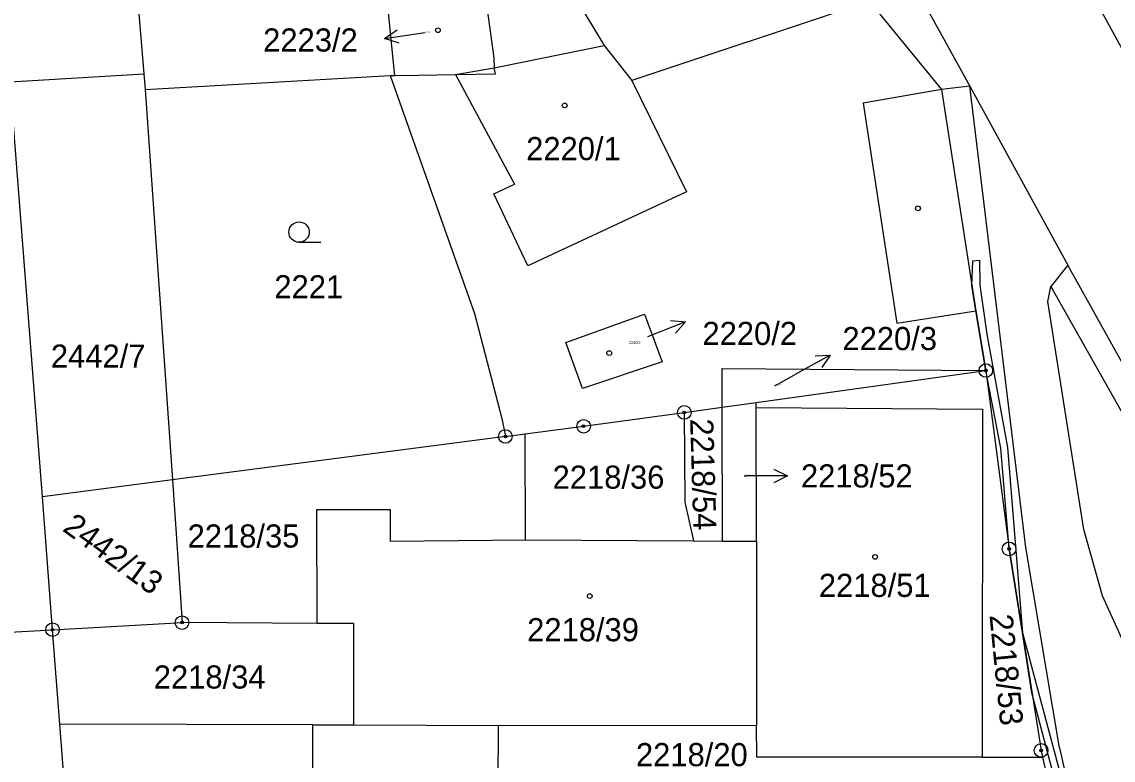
# Model space of a CAD drawing. Extents: x -755819 to -753140, y -1169796 to -1166000.
# Drawn here: x -754828 to -754747.8, y -1168269.9 to -1168215.6 of the extents above; entities that cross this region are included whole.
import ezdxf

# ---------------------------------------------------------------- set-up
doc = ezdxf.new("R2010")
doc.units = 0
for name, color, linetype in [('Vrstva 1', 7, 'Continuous'), ('Vrstva 16', 7, 'Continuous'), ('Vrstva 18', 7, 'Continuous'), ('Vrstva 19', 7, 'Continuous'), ('Vrstva 24', 7, 'Continuous'), ('Vrstva 25', 7, 'Continuous'), ('Vrstva 27', 7, 'Continuous'), ('Vrstva 4', 7, 'Continuous'), ('Vrstva 6', 7, 'Continuous')]:
    doc.layers.add(name, color=color, linetype=linetype)

msp = doc.modelspace()

# ---------------------------------------------------------------- linework, layer by layer
at = {"layer": 'Vrstva 1'}
for p, q in [((-754787.61, -1168143.57), (-754722.5, -1168262.7)), ((-754774.52, -1168190.96), (-754758.33, -1168220.35)), ((-754820.71, -1168199.86), (-754819.05, -1168219.43)), ((-754794.03, -1168213.02), (-754793.32, -1168218.26)), ((-754787.55, -1168213.45), (-754785.2, -1168217.35)), ((-754766.23, -1168213.46), (-754760.42, -1168220.58)), ((-754800.63, -1168219.35), (-754801.13, -1168214.22)), ((-754793.3, -1168219), (-754785.2, -1168217.35)), ((-754793.32, -1168218.26), (-754793.3, -1168219)), ((-754819.05, -1168219.43), (-754818.95, -1168220.58)), ((-754800.61, -1168219.56), (-754800.63, -1168219.35)), ((-754796.15, -1168219.49), (-754793.3, -1168219)), ((-754826.51, -1168250.55), (-754828.87, -1168220.02)), ((-754818.95, -1168220.58), (-754800.94, -1168219.57)), ((-754800.94, -1168219.57), (-754800.61, -1168219.56)), ((-754800.94, -1168219.57), (-754794.75, -1168237.07)), ((-754800.61, -1168219.56), (-754798.87, -1168219.53)), ((-754798.87, -1168219.53), (-754796.15, -1168219.49)), ((-754818.95, -1168220.58), (-754816.94, -1168249.3)), ((-754758.33, -1168220.35), (-754760.42, -1168220.58)), ((-754760.42, -1168220.58), (-754757.88, -1168236.86)), ((-754754.22, -1168254.28), (-754758.33, -1168220.35)), ((-754758.33, -1168220.35), (-754751.12, -1168233.5)), ((-754751.12, -1168233.5), (-754752.38, -1168235.09)), ((-754735.74, -1168261.24), (-754751.12, -1168233.5)), ((-754752.6, -1168236.18), (-754752.38, -1168235.09)), ((-754752.38, -1168235.09), (-754737.79, -1168260.93)), ((-754749.94, -1168252.96), (-754752.6, -1168236.18)), ((-754794.75, -1168237.07), (-754792.73, -1168244.78)), ((-754788.02, -1168239.2), (-754782.25, -1168237.11)), ((-754782.25, -1168237.11), (-754780.94, -1168240.61)), ((-754757.88, -1168236.86), (-754757.15, -1168241.26)), ((-754786.8, -1168242.58), (-754788.02, -1168239.2)), ((-754780.94, -1168240.61), (-754786.8, -1168242.58)), ((-754776.53, -1168243.95), (-754776.54, -1168241.1)), ((-754776.54, -1168241.1), (-754757.15, -1168241.26)), ((-754774.03, -1168243.6), (-754757.15, -1168241.26)), ((-754757.15, -1168241.26), (-754755.44, -1168254.38)), ((-754779.32, -1168244.34), (-754776.53, -1168243.95)), ((-754776.53, -1168243.95), (-754774.03, -1168243.6)), ((-754776.5, -1168253.8), (-754776.53, -1168243.95)), ((-754774.03, -1168243.99), (-754774.03, -1168243.6)), ((-754774, -1168253.81), (-754774.03, -1168243.99)), ((-754774.03, -1168243.99), (-754757.4, -1168244.09)), ((-754757.4, -1168244.09), (-754757.41, -1168269.69)), ((-754792.73, -1168244.78), (-754792.47, -1168246.11)), ((-754786.72, -1168245.36), (-754779.32, -1168244.34)), ((-754779.32, -1168244.34), (-754779.28, -1168250.94)), ((-754792.47, -1168246.11), (-754791.01, -1168245.92)), ((-754791.01, -1168245.92), (-754786.72, -1168245.36)), ((-754790.99, -1168253.72), (-754791.01, -1168245.92)), ((-754792.47, -1168246.11), (-754816.94, -1168249.3)), ((-754816.94, -1168249.3), (-754826.51, -1168250.55)), ((-754816.94, -1168249.3), (-754816.24, -1168259.8)), ((-754825.76, -1168260.32), (-754826.51, -1168250.55)), ((-754806.32, -1168259.87), (-754806.34, -1168251.47)), ((-754806.34, -1168251.47), (-754800.94, -1168251.47)), ((-754800.94, -1168251.47), (-754800.93, -1168253.82)), ((-754779.28, -1168250.94), (-754778.64, -1168253.79)), ((-754748.58, -1168257.83), (-754749.94, -1168252.96)), ((-754800.93, -1168253.82), (-754790.99, -1168253.72)), ((-754790.99, -1168253.72), (-754778.64, -1168253.79)), ((-754778.64, -1168253.79), (-754776.5, -1168253.8)), ((-754776.5, -1168253.8), (-754774, -1168253.81)), ((-754774, -1168253.81), (-754774.02, -1168267.38)), ((-754755.44, -1168254.38), (-754753.09, -1168269.2)), ((-754751.74, -1168269.01), (-754754.22, -1168254.28)), ((-754746.9, -1168261.52), (-754748.58, -1168257.83)), ((-754825.76, -1168260.32), (-754816.24, -1168259.8)), ((-754825.23, -1168267.27), (-754825.76, -1168260.32)), ((-754806.32, -1168259.87), (-754816.24, -1168259.8)), ((-754803.62, -1168259.87), (-754806.32, -1168259.87)), ((-754803.61, -1168267.32), (-754803.62, -1168259.87)), ((-754806.62, -1168267.31), (-754825.23, -1168267.27)), ((-754824.41, -1168277.83), (-754825.23, -1168267.27)), ((-754806.64, -1168277.88), (-754806.62, -1168267.31)), ((-754806.62, -1168267.31), (-754803.61, -1168267.32)), ((-754803.61, -1168267.32), (-754793.01, -1168267.36)), ((-754793.01, -1168267.36), (-754793.03, -1168275.87)), ((-754774.02, -1168267.38), (-754793.01, -1168267.36)), ((-754773.99, -1168269.69), (-754774.02, -1168267.38)), ((-754753.09, -1168269.2), (-754752.98, -1168269.69)), ((-754751.74, -1168269.01), (-754750.83, -1168272.94)), ((-754757.41, -1168269.69), (-754773.99, -1168269.69)), ((-754757.41, -1168269.69), (-754752.98, -1168269.69)), ((-754752.98, -1168269.69), (-754752.2, -1168273.19))]:
    msp.add_line(p, q, dxfattribs=at)
at = {"layer": 'Vrstva 16'}
for p, q in [((-754801.35, -1168216.835), (-754798.38, -1168216.41)), ((-754779.224, -1168237.683), (-754782.02, -1168238.77)), ((-754768.585, -1168240.127), (-754771.21, -1168241.58)), ((-754772.66, -1168242.38), (-754771.21, -1168241.58)), ((-754774.92, -1168249.01), (-754774.73, -1168249.01)), ((-754771.73, -1168249.011), (-754774.73, -1168249.01))]:
    msp.add_line(p, q, dxfattribs=at)
for points in [[(-754800.289, -1168217.188), (-754801.35, -1168216.835), (-754800.431, -1168216.198)], [(-754780.337, -1168237.58), (-754779.224, -1168237.683), (-754779.975, -1168238.512)], [(-754769.702, -1168240.174), (-754768.585, -1168240.127), (-754769.218, -1168241.049)], [(-754772.73, -1168248.511), (-754771.73, -1168249.011), (-754772.73, -1168249.511)]]:
    msp.add_lwpolyline(points, dxfattribs=at)
at = {"layer": 'Vrstva 24'}
for centre, radius in [((-754757.15, -1168241.26), 0.5), ((-754757.15, -1168241.26), 0.1), ((-754779.32, -1168244.34), 0.5), ((-754779.32, -1168244.34), 0.1), ((-754786.72, -1168245.36), 0.5), ((-754792.47, -1168246.11), 0.5), ((-754786.72, -1168245.36), 0.1), ((-754792.47, -1168246.11), 0.1), ((-754755.44, -1168254.38), 0.5), ((-754755.44, -1168254.38), 0.1), ((-754816.24, -1168259.8), 0.5), ((-754825.76, -1168260.32), 0.5), ((-754825.76, -1168260.32), 0.1), ((-754816.24, -1168259.8), 0.1), ((-754753.09, -1168269.2), 0.5), ((-754753.09, -1168269.2), 0.1)]:
    msp.add_circle(centre, radius, dxfattribs=at)
at = {"layer": 'Vrstva 25'}
msp.add_line((-754807.64, -1168231.83), (-754806.04, -1168231.83), dxfattribs=at)
for centre, radius in [((-754797.43, -1168216.23), 0.175), ((-754788.11, -1168221.76), 0.175), ((-754762.14, -1168229.33), 0.175), ((-754807.64, -1168231.08), 0.75), ((-754784.84, -1168239.98), 0.175), ((-754765.29, -1168254.97), 0.175), ((-754786.27, -1168257.85), 0.175)]:
    msp.add_circle(centre, radius, dxfattribs=at)
at = {"layer": 'Vrstva 27'}
for p, q in [((-754758.17, -1168235.01), (-754758.1, -1168233.2)), ((-754758.1, -1168233.2), (-754757.62, -1168233.15)), ((-754757.62, -1168233.15), (-754757.59, -1168234.97)), ((-754757.88, -1168236.86), (-754758.17, -1168235.01)), ((-754757.59, -1168234.97), (-754757.07, -1168238.58)), ((-754757.15, -1168241.26), (-754757.88, -1168236.86)), ((-754757.07, -1168238.58), (-754755.55, -1168246.91)), ((-754756.05, -1168246.97), (-754757.15, -1168241.26)), ((-754755.44, -1168254.38), (-754756.05, -1168246.97)), ((-754755.55, -1168246.91), (-754754.46, -1168260.56)), ((-754754.46, -1168260.56), (-754755.44, -1168254.38)), ((-754754.46, -1168260.56), (-754751.33, -1168272.23)), ((-754753.76, -1168264.96), (-754754.46, -1168260.56)), ((-754751.81, -1168272.37), (-754753.76, -1168264.96))]:
    msp.add_line(p, q, dxfattribs=at)
at = {"layer": 'Vrstva 4'}
for p, q in [((-754766.01, -1168214.22), (-754783.18, -1168219.92)), ((-754785.2, -1168217.35), (-754783.18, -1168219.92)), ((-754796.15, -1168219.49), (-754793.19, -1168219.45)), ((-754793.19, -1168219.45), (-754793.3, -1168219)), ((-754796.15, -1168219.49), (-754791.8, -1168227.55)), ((-754783.18, -1168219.92), (-754779.15, -1168228.11)), ((-754760.42, -1168220.58), (-754766.18, -1168221.6)), ((-754766.18, -1168221.6), (-754763.69, -1168237.78)), ((-754793.31, -1168228.26), (-754791.8, -1168227.55)), ((-754790.83, -1168233.57), (-754793.31, -1168228.26)), ((-754779.15, -1168228.11), (-754790.83, -1168233.57)), ((-754763.69, -1168237.78), (-754757.88, -1168236.86))]:
    msp.add_line(p, q, dxfattribs=at)
at = {"layer": 'Vrstva 6'}
for p, q in [((-754828.87, -1168220.02), (-754819.05, -1168219.43)), ((-754855.96, -1168261.96), (-754825.76, -1168260.32))]:
    msp.add_line(p, q, dxfattribs=at)

# ---------------------------------------------------------------- texts
at = {"layer": 'Vrstva 16'}
for s, p in [('2223/2', (-754810.276, -1168217.8)), ('2220/2', (-754777.983, -1168239.38)), ('2220/3', (-754767.693, -1168239.76)), ('2218/52', (-754770.743, -1168249.86)), ('2218/20', (-754782.871, -1168270.36))]:
    msp.add_text(s, height=1.7, dxfattribs=at).set_placement(p)
at = {"layer": 'Vrstva 18'}
for s, height, p in [('2221', 1.7, (-754809.453, -1168235.95)), ('2442/7', 1.7, (-754825.883, -1168241.05)), ('2220/3', 0.1, (-754772.646, -1168242.38)), ('2218/36', 1.7, (-754788.999, -1168249.95)), ('2218/52', 0.1, (-754774.906, -1168249.01)), ('2218/35', 1.7, (-754815.83, -1168254.28)), ('2218/34', 1.7, (-754818.319, -1168264.65))]:
    msp.add_text(s, height=height, dxfattribs=at).set_placement(p)
for s, rotation, p in [('2218/54', 271.69659, (-754778.892, -1168244.818)), ('2442/13', 324.00763, (-754825.104, -1168253.004)), ('2218/53', 275.64999, (-754756.885, -1168259.26))]:
    msp.add_text(s, height=1.7, rotation=rotation, dxfattribs=at).set_placement(p)
at = {"layer": 'Vrstva 19'}
for s, height, p in [('2223/2', 0.1, (-754798.366, -1168216.41)), ('2220/1', 1.7, (-754790.943, -1168225.79)), ('2220/2', 0.2, (-754783.382, -1168239.31)), ('2218/51', 1.7, (-754769.426, -1168257.91)), ('2218/39', 1.7, (-754790.869, -1168261.17))]:
    msp.add_text(s, height=height, dxfattribs=at).set_placement(p)

doc.saveas('drawing.dxf')
